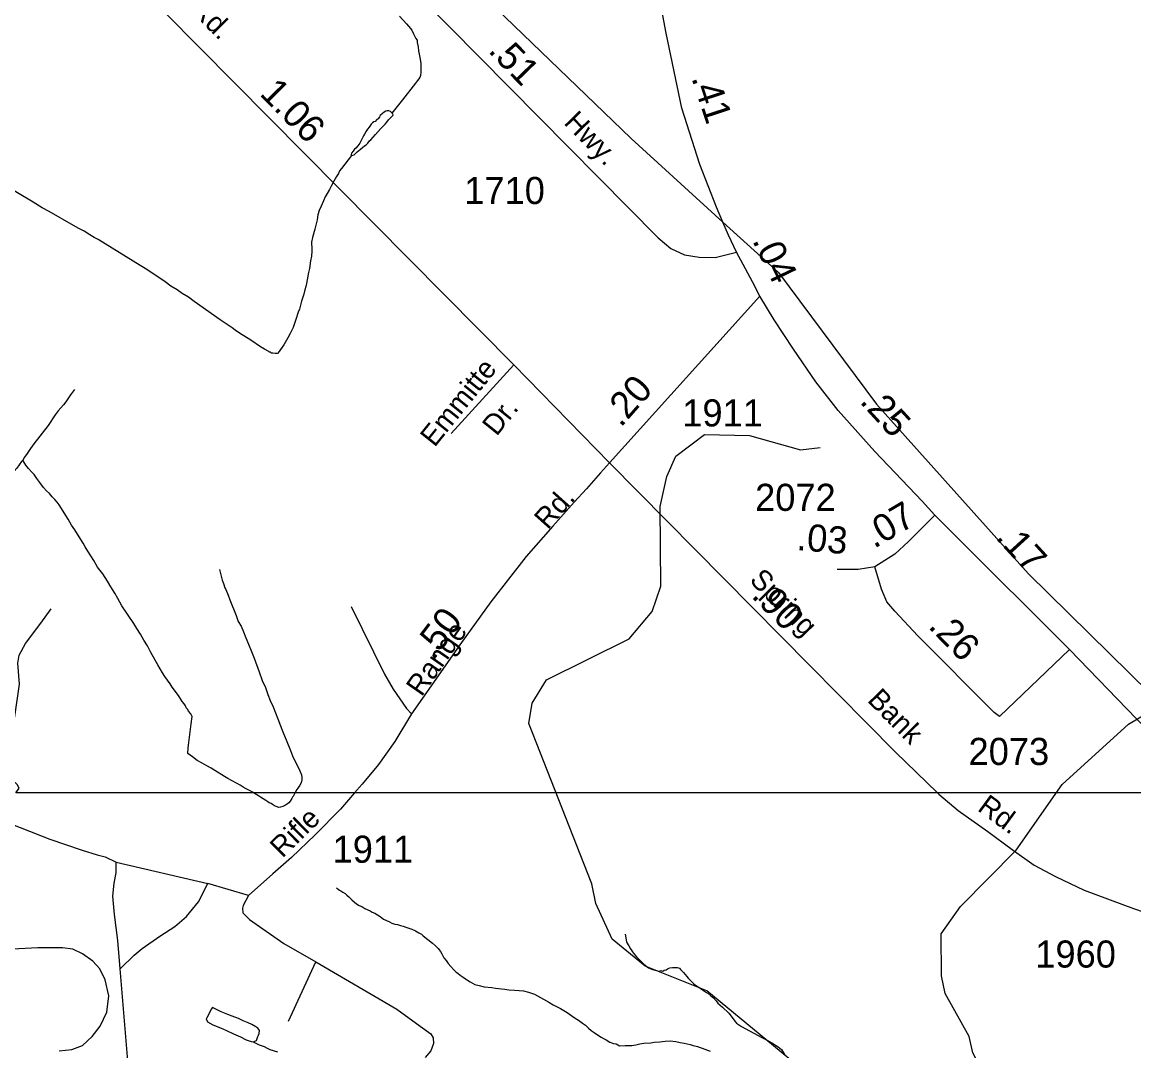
# Model space of a CAD drawing. Extents: x 2206922 to 2357709, y 510027 to 673830.
# Drawn here: x 2316575 to 2321701, y 565869 to 570611 of the extents above; entities that cross this region are included whole.
import ezdxf

# ---------------------------------------------------------------- set-up
doc = ezdxf.new("R2010")
doc.units = 0
for name, color, linetype in [('Exist Boundary Political Urban Extension UEB', 7, 'Continuous'), ('Exist Hydrographic Creek Single Shore', 7, 'Continuous'), ('Exist Hydrographic Misc Water Feature', 7, 'Continuous'), ('Exist Road Non-System Type 51', 7, 'Continuous'), ('Exist Road Non-System Type 51 Label', 7, 'Continuous'), ('Exist Road Primary NC Attributed', 7, 'Continuous'), ('Exist Road Primary NC Mileage Hundredths English Label', 7, 'Continuous'), ('Exist Road Secondary Mileage Hundredths English Label', 7, 'Continuous'), ('Exist Road Secondary Type 51 Attributed', 7, 'Continuous'), ('Exist Road Secondary Type 51 Label', 7, 'Continuous'), ('Exist Road Secondary Type 51 Number Label', 7, 'Continuous'), ('Map Preparation Inset Cut Line', 7, 'Continuous')]:
    doc.layers.add(name, color=color, linetype=linetype)

msp = doc.modelspace()

# ---------------------------------------------------------------- linework, layer by layer
at = {"layer": 'Exist Boundary Political Urban Extension UEB'}
for points in [[(2318676.1, 570757.5), (2319383.1, 570073.9), (2319806.8, 569688.8)], [(2319806.8, 569688.8), (2320062.4, 569456.4), (2320515.3, 568849.3), (2321215.2, 568067.2), (2322241.7, 567057.4)]]:
    msp.add_lwpolyline(points, dxfattribs=at)
at = {"layer": 'Exist Hydrographic Creek Single Shore'}
msp.add_lwpolyline([(2321026.4, 565133.7), (2321058.4, 565210.5), (2321046.5, 565600.5), (2321010.4, 565759.9), (2320959.5, 565859.6), (2320942.5, 565934.4), (2320831.4, 566133.4), (2320814.3, 566214.7), (2320812.5, 566408.2), (2320902.5, 566533.3), (2321158.4, 566793), (2321371.5, 567096.9), (2321676.4, 567375.1), (2321891.5, 567501.9), (2322273.5, 567638.7), (2322331.5, 567696.8)], dxfattribs=at)
at = {"layer": 'Exist Hydrographic Misc Water Feature'}
for points in [[(2318315.4, 570638.7), (2318347.2, 570603.1), (2318365.6, 570581.3), (2318372, 570573.4), (2318380, 570557.2), (2318390.2, 570535.4), (2318396.2, 570527.6), (2318396.2, 570517.4), (2318400.7, 570497.8), (2318403.1, 570479.5), (2318408.9, 570447.8), (2318413.4, 570421.6), (2318413.4, 570415.9), (2318413.8, 570405.7), (2318413.8, 570397.6), (2318413.8, 570387.9)], [(2318413.8, 570387.9), (2318413.8, 570379.8), (2318412.2, 570365.8), (2318408.1, 570355.9), (2318398.4, 570341.6), (2318388.4, 570329.7), (2318329.3, 570253), (2318279.9, 570190.7)], [(2318279.9, 570190.7), (2318277.8, 570194.6), (2318273.9, 570198.5), (2318266.2, 570202.5), (2318258, 570202.1), (2318251.6, 570200.2), (2318243.8, 570196.1), (2318236, 570190), (2318226.2, 570180.1), (2318222.3, 570173.8), (2318216.1, 570165.8), (2318210.4, 570161.8), (2318202.2, 570153.7), (2318196.4, 570151.7), (2318190.1, 570147.4), (2318184.5, 570141.4), (2318174.5, 570127.5), (2318166.9, 570117.3), (2318160.8, 570109.2), (2318153, 570095), (2318149.1, 570087.1), (2318143.3, 570075), (2318135.5, 570059.1), (2318131.4, 570052.8), (2318123.6, 570041), (2318113.8, 570030.7), (2318107.7, 570024.8), (2318102.1, 570016.7), (2318094.1, 570006.5), (2318092.3, 570000.8), (2318094.1, 569996.4)], [(2318094.1, 569996.4), (2318106.4, 569998.7), (2318114, 570006.8), (2318119.7, 570012.9), (2318128, 570018.9), (2318135.7, 570025), (2318145.6, 570035.3), (2318153.8, 570041.4), (2318161.8, 570045.5), (2318169.4, 570053.6), (2318177.4, 570063.3), (2318183.3, 570067.8), (2318205.1, 570093.7), (2318229, 570120.1), (2318238.7, 570130), (2318248.5, 570140.2), (2318256.5, 570150.4), (2318264.1, 570160.2), (2318270.3, 570166.2), (2318286, 570182.4), (2318283.8, 570188.5), (2318279.9, 570190.7)], [(2318094.1, 569996.4), (2318047, 569936.2), (2318039, 569926.1), (2318033.2, 569914), (2318025.2, 569899.7), (2318011.5, 569877.9), (2318001.6, 569857.8), (2317991.8, 569839.5), (2317982.2, 569821.5), (2317972.1, 569805.5), (2317964.5, 569787.2), (2317954.5, 569763.2), (2317944.8, 569743.2), (2317938.9, 569723), (2317935.4, 569699.1), (2317929.7, 569674.9), (2317924.1, 569657), (2317914.3, 569618.7), (2317908.5, 569596.9), (2317908.5, 569588.8), (2317910.8, 569572.7), (2317911.4, 569554.8), (2317909.4, 569532.7), (2317905.3, 569511), (2317900.1, 569474.9), (2317895.8, 569456.9), (2317886.6, 569406.8), (2317883.1, 569392.7), (2317878.8, 569376.8), (2317873.3, 569356.5), (2317863.6, 569324.3), (2317853.8, 569288.5), (2317848.1, 569274.3), (2317836.6, 569240.4), (2317824.9, 569204), (2317811.4, 569176), (2317799.5, 569155.9), (2317781.8, 569123.7), (2317765.8, 569101.8), (2317760.1, 569093.3), (2317752.1, 569083.6), (2317741.8, 569083.1), (2317730.4, 569085.3), (2317724.4, 569084.9), (2317719.9, 569089.2), (2317716, 569089), (2317712.1, 569092.8), (2317692, 569102.7), (2317674, 569114.4), (2317629.7, 569144.2), (2317577.4, 569177.6), (2317557.1, 569191.2), (2317542.9, 569201), (2317488.4, 569238.4), (2317367.8, 569323.1), (2317341.4, 569342.8), (2317313.3, 569360.5), (2317289.1, 569376.3), (2317261, 569393.9), (2317234.9, 569413.6), (2317204.6, 569433.2), (2317178.8, 569450.9), (2317150.1, 569470.6), (2317119.9, 569488.5), (2316924.9, 569608.3), (2316906.9, 569617.9), (2316886.8, 569629.9), (2316860.3, 569647.6), (2316836.3, 569659.3), (2316812.3, 569673.1), (2316699.6, 569737.9), (2316667.6, 569755.3), (2316625.3, 569780.7), (2316474.2, 569871.2)], [(2316816.2, 568917.5), (2316798.6, 568893.3), (2316788.6, 568879), (2316777.1, 568860.9), (2316765.4, 568846.8), (2316753.3, 568832.8), (2316741.6, 568818.8), (2316727.9, 568800.6), (2316694.4, 568752.1), (2316629.2, 568667.4), (2316613.2, 568645.5), (2316597.6, 568623.1), (2316585.8, 568605), (2316578.4, 568591.1)], [(2321026.4, 565133.7), (2320967.5, 565167.5), (2320907.4, 565299.6), (2320739.5, 565450.3), (2320320.4, 565659.9), (2319732.5, 566144.7), (2319448.5, 566258), (2319296.3, 566383.1), (2319220.5, 566547.4), (2319202.4, 566638.6), (2318911.5, 567378.3), (2318926.4, 567470.8), (2318992.5, 567578.4), (2319373.4, 567767.7), (2319480.5, 567893.5), (2319520.5, 568010), (2319516.4, 568377.4), (2319548.3, 568516.5), (2319589.4, 568610), (2319721.4, 568710.5), (2319929.3, 568705.8), (2320163.5, 568639.8), (2320255.4, 568650)], [(2316578.4, 568591.1), (2316572.2, 568584.8), (2316550.5, 568554.7), (2316538.4, 568540.7), (2316524.9, 568522.5), (2316507.2, 568500.4), (2316491.4, 568478.1), (2316477.5, 568457.9), (2316462.1, 568442), (2316448.2, 568421.8), (2316434, 568403.6)], [(2317016.8, 567954.2), (2317002.4, 567977.8), (2316984, 568007.8), (2316968, 568033.7), (2316947.7, 568067.2), (2316923.1, 568098.8), (2316904.8, 568128.8), (2316878.4, 568172.5), (2316866.1, 568192.2), (2316855.8, 568208.3), (2316829.8, 568250), (2316817.3, 568269.7), (2316803.1, 568291.7), (2316786.9, 568319.3), (2316746.3, 568385), (2316735.9, 568398.7), (2316726, 568410.7), (2316713.9, 568422.7), (2316701.6, 568438.4), (2316687.5, 568450.2), (2316673.1, 568466.1), (2316657.1, 568488), (2316642.6, 568507.7), (2316630.7, 568525.7), (2316618.8, 568537.6), (2316604.8, 568553.5), (2316592.5, 568569.1), (2316578.4, 568591.1)], [(2317485.1, 568087.3), (2317497.6, 568039.1), (2317503.4, 568023.3), (2317509.9, 568003.2), (2317513.6, 567995.3), (2317524.3, 567969.5), (2317532.1, 567947.6), (2317561.4, 567875.9), (2317571.6, 567848), (2317584.2, 567826.2), (2317596, 567800.5), (2317606.3, 567772.6), (2317618.6, 567742.7), (2317633, 567708.9), (2317645.5, 567679.1), (2317667.6, 567615.3), (2317682.2, 567575.5), (2317696.9, 567543.6), (2317707.4, 567511.6), (2317719.3, 567483.9), (2317731.8, 567454), (2317754.3, 567398.3), (2317766.4, 567366.5), (2317776.7, 567338.6), (2317795.4, 567294.8), (2317811.8, 567253), (2317822.2, 567229.1), (2317854.8, 567159.8), (2317862.8, 567141.5), (2317865.3, 567127.8), (2317864.9, 567117.7), (2317861.4, 567103.6), (2317855.8, 567093.5), (2317845.8, 567079.6), (2317841.7, 567073.3), (2317836, 567063.2), (2317824.1, 567041.1), (2317822.2, 567037.3), (2317818.1, 567031), (2317810.3, 567019.2), (2317804.2, 567011.3), (2317798.4, 567007.3), (2317788.6, 567001.1), (2317776.9, 566994.7), (2317766.6, 566992.5), (2317758.7, 566990.5), (2317746.6, 566994.4), (2317738.4, 566998.4), (2317728.7, 567004.4), (2317722.6, 567008.1), (2317714.4, 567012.2), (2317708.6, 567015.9), (2317698.6, 567021.9), (2317686.7, 567029.8), (2317674.4, 567037.7), (2317664.3, 567043.6), (2317650.2, 567053.5), (2317637.9, 567061.4), (2317625.8, 567067.3), (2317607.7, 567076.9), (2317593.8, 567084.7), (2317579.8, 567092.5), (2317563.6, 567102.6), (2317539.7, 567114.3), (2317523.5, 567124.1), (2317507.7, 567133.8), (2317463.4, 567161.5), (2317446.8, 567171.3), (2317426.9, 567182.8), (2317404.7, 567194.7), (2317382.4, 567206.5), (2317360.2, 567224), (2317338.3, 567239.9), (2317340.1, 567264), (2317341.6, 567278), (2317354.5, 567376.2), (2317358.4, 567410), (2317352.4, 567421.9), (2317342, 567434), (2317338.3, 567441.9), (2317331.9, 567449.7), (2317327.6, 567459.7), (2317321.7, 567467.5), (2317313.5, 567479.6), (2317295.6, 567507.1), (2317266.9, 567545.1), (2317256.9, 567560.8), (2317244.6, 567576.8), (2317232.3, 567594.5), (2317222.2, 567610.6), (2317200.1, 567648.4), (2317187.6, 567670.1), (2317167.5, 567707.7), (2317152.9, 567735.8), (2317136.5, 567761.4), (2317120.3, 567789.4), (2317104.1, 567814.9), (2317089.8, 567838.9), (2317035, 567920.2), (2317016.8, 567954.2)], [(2318024.6, 566619.6), (2318032.6, 566613.6), (2318038.3, 566609.8), (2318044.5, 566606.1), (2318054.5, 566600.1), (2318064.6, 566594.1), (2318072.6, 566586), (2318080.8, 566578.3), (2318088.8, 566570.2), (2318094.9, 566564.4), (2318107, 566554.5), (2318117.1, 566546.5), (2318129.4, 566539), (2318141.7, 566533.1), (2318155.6, 566525.3), (2318179.6, 566513.1), (2318189.7, 566507.6), (2318201.8, 566503.7), (2318226, 566487.9), (2318233.8, 566481.9), (2318241.8, 566476.2), (2318251.8, 566470.2), (2318268.4, 566462.5), (2318280.3, 566456.6), (2318294, 566452.5), (2318305.9, 566450.7), (2318320.3, 566446.9), (2318332.4, 566443.1), (2318344.5, 566439.3), (2318372.2, 566429.4), (2318388.4, 566421.7), (2318404.6, 566412), (2318416.7, 566406.1), (2318424.7, 566398), (2318445.2, 566382.4), (2318466.7, 566364.5), (2318480.8, 566352.6), (2318492.9, 566340.7), (2318503.4, 566326.9), (2318509.6, 566315), (2318519.6, 566296.9), (2318529.6, 566285.3), (2318540.1, 566271.5), (2318552.2, 566257.5), (2318566.1, 566241.6), (2318576.4, 566231.6), (2318584.4, 566226), (2318594.4, 566217.9), (2318608.6, 566208.1), (2318618.8, 566200.1), (2318628.9, 566194.1), (2318641.2, 566186.6), (2318662.9, 566174.8), (2318683.2, 566168.9), (2318705.2, 566163.2), (2318741.3, 566159.8), (2318757.1, 566157.8), (2318784.9, 566154), (2318801.1, 566152.3), (2318819.2, 566150.4), (2318845.2, 566148.5), (2318867, 566146.9), (2318887.3, 566145.1), (2318909.2, 566139.4), (2318937.3, 566129.8), (2318979.3, 566106.1), (2319003.7, 566092.3), (2319023.4, 566080.8), (2319057.9, 566063), (2319088.2, 566045.5), (2319110.2, 566029.6), (2319124.7, 566019.7), (2319140.5, 566010), (2319158.5, 565996), (2319172.7, 565986.1), (2319186.8, 565972.3), (2319198.9, 565962.7), (2319213.1, 565952.9), (2319233.2, 565938.9), (2319245.1, 565931), (2319259.4, 565923.2), (2319267.4, 565919.6), (2319285.5, 565907.6), (2319301.9, 565901.8), (2319313.6, 565900.1), (2319329.6, 565892), (2319355.6, 565892.5), (2319367.9, 565892.3), (2319385.7, 565892.4), (2319405.6, 565896.7), (2319423.3, 565901), (2319441.5, 565903.1), (2319473.3, 565905.6), (2319489.5, 565907.7), (2319515.3, 565909.9), (2319539.5, 565912.3), (2319563.3, 565914.4), (2319589.4, 565910.8), (2319609.7, 565907), (2319627.7, 565903.1)], [(2319356, 566406.2), (2319358.1, 566390.1), (2319362.4, 566370), (2319372.6, 566352.3), (2319380.8, 566338.4), (2319388.8, 566324.7), (2319399.1, 566312.6), (2319407.3, 566302.4), (2319439.5, 566269.2), (2319447.9, 566263.1), (2319457.5, 566255.1), (2319463.7, 566251.3), (2319471.7, 566247.3), (2319481.5, 566243.4), (2319488.1, 566241.6), (2319511.8, 566236), (2319519.8, 566238.1), (2319523.9, 566237.8), (2319530.1, 566236.1), (2319535.8, 566240.1), (2319545.5, 566242.3), (2319553.7, 566248.4), (2319561.7, 566250.4), (2319573.6, 566252.3), (2319577.9, 566252.4), (2319581.8, 566252.7), (2319589.8, 566252.7), (2319595.7, 566252.6), (2319605.8, 566249), (2319611.5, 566242.9), (2319624, 566228.8), (2319640.2, 566211.4), (2319646.2, 566203.2), (2319664.4, 566185.5), (2319672.6, 566177.8), (2319680.4, 566171.7), (2319700.7, 566158.1), (2319712.6, 566150.2), (2319731, 566138.1), (2319737.2, 566134.4), (2319750.9, 566122.6), (2319762.8, 566112.7), (2319774.9, 566098.7), (2319783.5, 566088.9), (2319805.3, 566069), (2319833.4, 566041.6), (2319854.3, 566015.8), (2319861.9, 566005.7), (2319868.4, 565995.8), (2319878.5, 565989.8), (2319892.4, 565980), (2319928.7, 565960.4), (2319968.9, 565938.9), (2319983.1, 565931.1), (2320010.7, 565917.2), (2320031.4, 565905.6), (2320061.4, 565886.1), (2320077.2, 565874), (2320089.7, 565852.2)], [(2317640.5, 565909.8), (2317656.3, 565915.9), (2317662.1, 565934.1), (2317664.3, 565940.3), (2317667.8, 565948.3), (2317670.1, 565962.1), (2317661.5, 565972.3), (2317651.8, 565979.8), (2317633.4, 565989.9), (2317617.4, 565997.6), (2317593.4, 566007.3), (2317572.9, 566017.3), (2317542.9, 566028.6), (2317523, 566036.5), (2317493.1, 566048.3), (2317468.7, 566060.1), (2317452.5, 566067.8), (2317447, 566059.8), (2317439.2, 566043.5), (2317431.4, 566029.7), (2317427.1, 566019.7), (2317423.4, 566015.4), (2317429.3, 566001.6), (2317453.7, 565987.7), (2317489.6, 565974.3), (2317517.9, 565962.7), (2317549.7, 565946.9), (2317581.9, 565933.2), (2317608.6, 565919.5), (2317630.3, 565911.7), (2317640.5, 565909.8)], [(2317640.5, 565909.8), (2317656.1, 565902.1), (2317668.4, 565896.2), (2317690.6, 565888.4), (2317704.9, 565880.6), (2317716.6, 565874.8), (2317753.1, 565863.2)], [(2319627.7, 565903.1), (2319655.2, 565897.7), (2319669.3, 565893.6), (2319689.4, 565888.1), (2319701.9, 565884.2), (2319711.4, 565880.3), (2319723.5, 565876.5), (2319735.6, 565872.2), (2319747.9, 565866.8)]]:
    msp.add_lwpolyline(points, dxfattribs=at)
at = {"layer": 'Exist Road Non-System Type 51'}
for p, q in [((2318554, 568715), (2318841.8, 569031.7)), ((2317008.8, 566738.5), (2317430.6, 566639.3)), ((2317803.7, 566005.7), (2317929.1, 566278.8))]:
    msp.add_line(p, q, dxfattribs=at)
for points in [[(2316546.5, 567057.4), (2316560.5, 567078.9), (2316552.7, 567096.6), (2316531, 567116.3), (2316493.7, 567177.3), (2316485.9, 567206.8), (2316487.8, 567248.1), (2316540.9, 567409.4), (2316562.5, 567558.9), (2316554.6, 567655.4), (2316560.5, 567692.7), (2316590, 567745.9), (2316660.8, 567840.3), (2316709.2, 567906.9)], [(2318092.5, 567917.7), (2318245.7, 567605.6), (2318286.4, 567536.1), (2318347.4, 567446.7), (2318370.3, 567421.6)], [(2316470.1, 566935.3), (2316702.1, 566844.8), (2316851.5, 566793.6), (2316920.4, 566772), (2316957.7, 566762.2), (2317008.8, 566738.5)], [(2317026.5, 566246.7), (2317016.7, 566376.5), (2317001, 566496.6), (2316993.1, 566581.1), (2316999, 566642.1), (2317008.8, 566689.4), (2317008.8, 566713), (2317008.8, 566738.5)], [(2317026.5, 566246.7), (2317092.2, 566309.8), (2317128, 566340.2), (2317209.3, 566397.1), (2317278.7, 566441.7), (2317332.2, 566488.3), (2317387.6, 566555), (2317430.6, 566639.3)], [(2317619.2, 566584.4), (2317594.1, 566538.7), (2317591.2, 566526.9), (2317592.6, 566504.7), (2317623.6, 566473.7), (2317781.5, 566363), (2317929.1, 566278.8)], [(2316745.8, 565868.1), (2316803.7, 565874.8), (2316853.6, 565893.3), (2316897.2, 565933.8), (2316934.6, 565982.1), (2316965.8, 566046.4), (2316975, 566122.4), (2316958.2, 566196.3), (2316933.8, 566246), (2316901.3, 566281.7), (2316853, 566315.1), (2316808.7, 566336.5), (2316760.8, 566344), (2316646.8, 566342.8), (2316233.4, 566322.3)], [(2317073.7, 565693.9), (2317026.5, 566246.7)], [(2317929.1, 566278.8), (2318302.4, 566060.3), (2318410.1, 565982), (2318458.8, 565946.6), (2318470.6, 565928.9), (2318472.1, 565902.3), (2318460.3, 565868.4), (2318433.8, 565837.4)]]:
    msp.add_lwpolyline(points, dxfattribs=at)
at = {"layer": 'Exist Road Primary NC Attributed'}
for points in [[(2319869.5, 569550.6), (2319832.6, 569628.9), (2319806.8, 569688.8), (2319776.6, 569758.8), (2319699.8, 569955.2), (2319617.2, 570215), (2319544.7, 570560.1), (2319529.2, 570642.2), (2319505.1, 570854.3)], [(2319976.5, 569347.6), (2319943.3, 569414.1), (2319899.1, 569494.5), (2319869.5, 569550.6)], [(2320783, 568338.5), (2320725.4, 568401.9), (2320507.7, 568632.3), (2320337.3, 568820.5), (2320235.5, 568953.4), (2320131.5, 569104), (2320042.9, 569239.1), (2319976.5, 569347.6)], [(2321404.2, 567718.4), (2321269.9, 567854.2), (2321008.8, 568113.1), (2320783, 568338.5)], [(2323021.6, 566079.7), (2322890.2, 566216.3), (2322708.2, 566404.2), (2322473.9, 566637.6), (2322136.2, 566985.8), (2322062.6, 567057.4), (2321758.5, 567353.4), (2321404.2, 567718.4)]]:
    msp.add_lwpolyline(points, dxfattribs=at)
at = {"layer": 'Exist Road Secondary Type 51 Attributed'}
msp.add_line((2319976.5, 569347.6), (2319283.7, 568579.1), dxfattribs=at)
for points in [[(2316748, 571146.5), (2318841.8, 569031.7), (2319283.7, 568579.1)], [(2318134, 571007.6), (2319507.4, 569616.1), (2319565.8, 569566.8), (2319629.7, 569538.8), (2319696.2, 569527.7), (2319771.4, 569525.5), (2319869.5, 569550.6), (2319869.5, 569550.6)], [(2319283.7, 568579.1), (2319241.7, 568532.6), (2319177.5, 568459.5), (2319119.9, 568397.5), (2319022.5, 568286.8), (2318898.6, 568147.3), (2318737, 567939.1), (2318593.1, 567739.8), (2318471.4, 567567), (2318370.3, 567421.6), (2318292.8, 567295.3), (2318217.6, 567189), (2318142.3, 567098.2), (2318107, 567057.4), (2318042.7, 566983.1), (2317925.4, 566863.5), (2317816.9, 566759.4), (2317730.6, 566684.1), (2317619.2, 566584.4), (2317430.6, 566639.3)], [(2319283.7, 568579.1), (2320602.9, 567245.9), (2320795.6, 567057.4), (2320802.1, 567051), (2320890.7, 566975.7), (2321028, 566879.8), (2321140.8, 566797.2), (2321241.6, 566724.2), (2321340.1, 566671.4), (2321472.7, 566608.9), (2321699.5, 566525.3), (2322164.9, 566364.4), (2322520.1, 566242.3), (2322836.9, 566139.7), (2323021.6, 566079.7)], [(2320783, 568338.5), (2320662.7, 568216.1), (2320598.6, 568158), (2320506.9, 568100)], [(2320506.9, 568100), (2320430.5, 568087.8), (2320332.8, 568087.8)], [(2321404.2, 567718.4), (2321081.3, 567409.9), (2321056.9, 567428.2), (2320705.5, 567782.4), (2320598.6, 567895.4), (2320561.9, 567938.2), (2320537.5, 567996.2), (2320506.9, 568100)]]:
    msp.add_lwpolyline(points, dxfattribs=at)
at = {"layer": 'Map Preparation Inset Cut Line'}
for p, q in [((2318107, 567057.4), (2316546.5, 567057.4)), ((2320795.6, 567057.4), (2318107, 567057.4)), ((2322062.6, 567057.4), (2320795.6, 567057.4))]:
    msp.add_line(p, q, dxfattribs=at)

# ---------------------------------------------------------------- texts
at = {"layer": 'Exist Road Non-System Type 51 Label'}
for s, p in [('Emmitte', (2318476.8, 568647.5)), ('Dr.', (2318762.9, 568698.6))]:
    msp.add_text(s, height=95, rotation=51.2711, dxfattribs=at).set_placement(p)
at = {"layer": 'Exist Road Primary NC Mileage Hundredths English Label'}
for s, rotation, p in [('.41', 288.1951, (2319660.5, 570354.5)), ('.04', 295.7963, (2319940.5, 569604.4)), ('.25', 312.4413, (2320433.7, 568859.5)), ('.17', 312.4413, (2321060.7, 568232.5))]:
    msp.add_text(s, height=125, rotation=rotation, dxfattribs=at).set_placement(p)
at = {"layer": 'Exist Road Secondary Mileage Hundredths English Label'}
for s, rotation, p in [('.51', 314.1431, (2318719.7, 570476)), ('1.06', 314.5175, (2317665.9, 570277.5)), ('.20', 48.6809, (2319335.5, 568739.1)), ('.07', 30.4854, (2320503.7, 568182.2)), ('.03', 355.123, (2320144.1, 568177.6)), ('.90', 314.5217, (2319934.2, 567962.5)), ('.50', 52.947, (2318471.1, 567665.1)), ('.26', 314.5217, (2320749.3, 567821.6))]:
    msp.add_text(s, height=125, rotation=rotation, dxfattribs=at).set_placement(p)
at = {"layer": 'Exist Road Secondary Type 51 Label'}
for s, rotation, p in [('Rd.', 314.5175, (2317348.3, 570664.2)), ('Hwy.', 314.3087, (2319069.3, 570144.4)), ('Rd.', 48.2636, (2318998.7, 568267.3)), ('Spring', 314.5217, (2319924.8, 568034.7)), ('Range', 55.0063, (2318416.7, 567497.5)), ('Bank', 314.5217, (2320468.6, 567481.7)), ('Rd.', 323.7868, (2320975.5, 566979.2)), ('Rifle', 44.4931, (2317774.8, 566753.6))]:
    msp.add_text(s, height=95, rotation=rotation, dxfattribs=at).set_placement(p)
at = {"layer": 'Exist Road Secondary Type 51 Number Label'}
for s, p in [('1710', (2318613.6, 569772.4)), ('1911', (2319619.1, 568747)), ('2072', (2319954.9, 568357.8)), ('2073', (2320939.1, 567186.2)), ('1911', (2318006.5, 566735.6)), ('1960', (2321246.9, 566252.2))]:
    msp.add_text(s, height=125, dxfattribs=at).set_placement(p)

doc.saveas('drawing.dxf')
